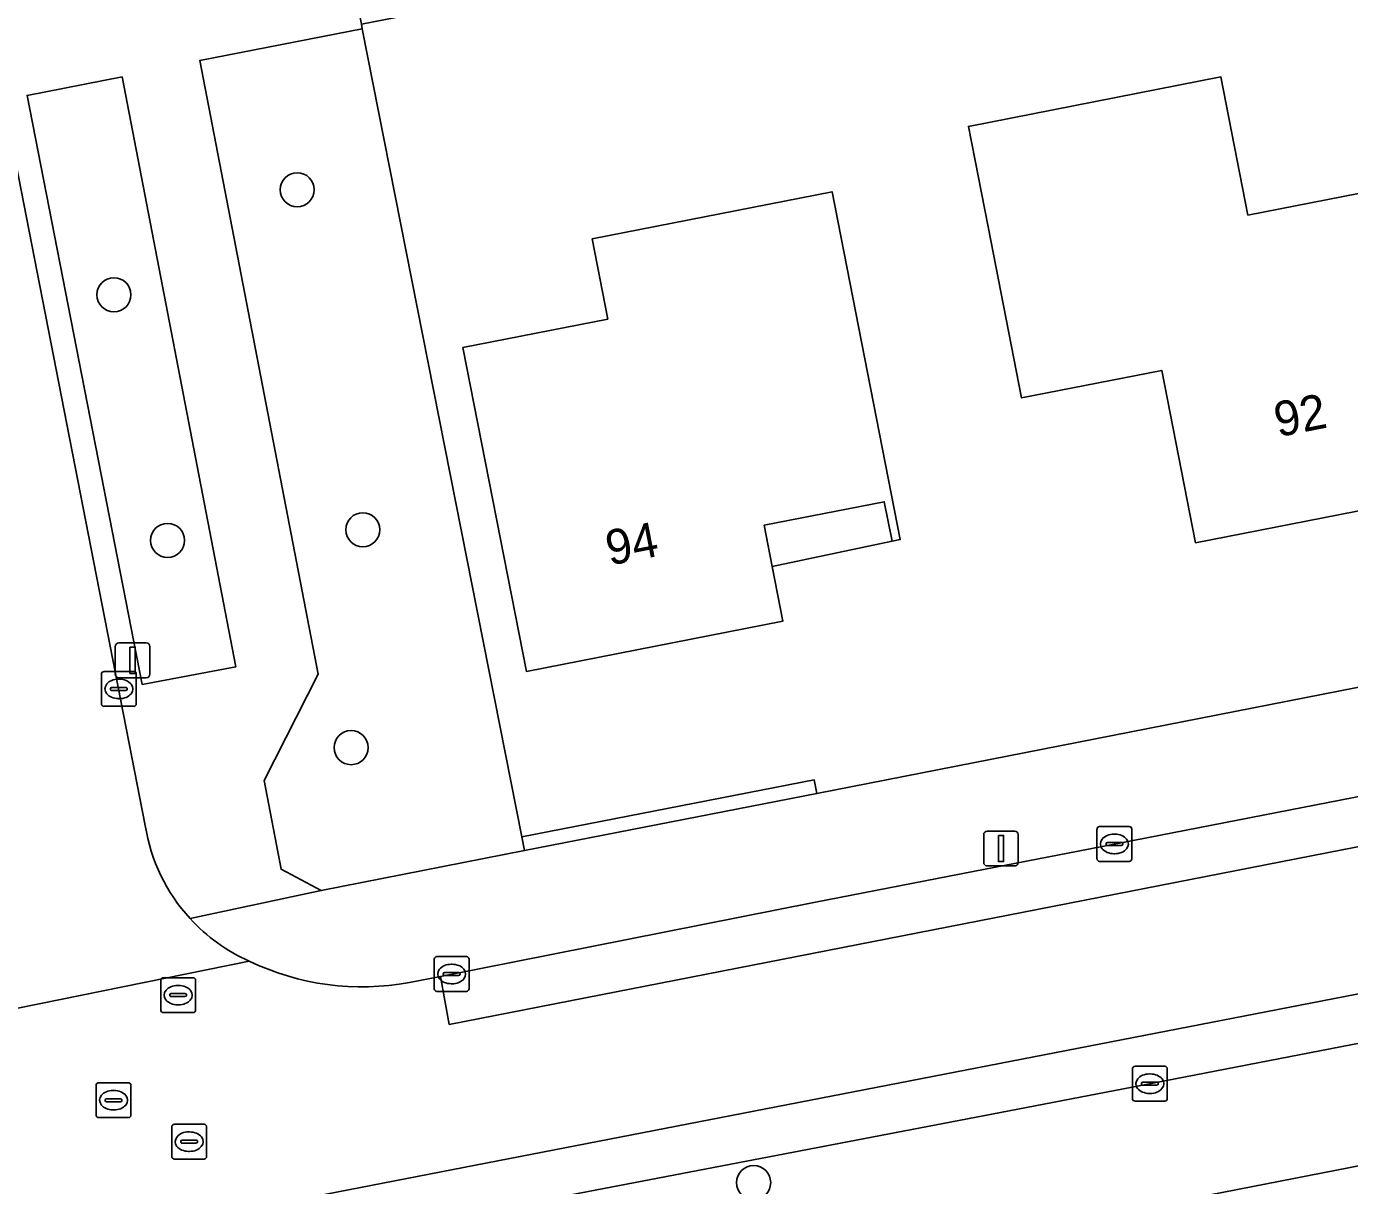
# Model space of a CAD drawing. Extents: x 157648 to 158502, y 379212 to 380938.
# Drawn here: x 158240.53 to 158278.51, y 380314.96 to 380348.23 of the extents above; entities that cross this region are included whole.
import ezdxf

# ---------------------------------------------------------------- set-up
doc = ezdxf.new("R2010")
doc.units = 0
for name, color, linetype in [('IMGEO_Boom', 7, 'Continuous'), ('IMGEO_Erf', 7, 'Continuous'), ('IMGEO_Groenvoorziening', 7, 'Continuous'), ('IMGEO_Haag', 7, 'Continuous'), ('IMGEO_Kolk', 7, 'Continuous'), ('IMGEO_Lichtmast', 7, 'Continuous'), ('IMGEO_Pand', 7, 'Continuous'), ('IMGEO_Pand_nummerreeks', 7, 'Continuous'), ('IMGEO_Pand_overbouw', 7, 'Continuous'), ('IMGEO_Rijbaan_lokaal_gesloten', 7, 'Continuous'), ('IMGEO_Rijbaan_lokaal_open', 7, 'Continuous'), ('IMGEO_Rioolput', 7, 'Continuous'), ('IMGEO_Voetpad_open', 7, 'Continuous')]:
    doc.layers.add(name, color=color, linetype=linetype)

msp = doc.modelspace()

# ---------------------------------------------------------------- linework, layer by layer
at = {"layer": 'IMGEO_Boom'}
for centre in [(158248.302, 380343.542), (158243.042, 380340.527), (158250.185, 380333.782), (158244.582, 380333.476), (158249.848, 380327.526), (158261.404, 380315.038)]:
    msp.add_circle(centre, 0.489, dxfattribs=at)
at = {"layer": 'IMGEO_Erf'}
for points in [[(158303.395, 380427.849), (158299.264, 380423.498), (158297.805, 380422.134), (158244.872, 380375.418), (158248.079, 380358.837), (158251.546, 380359.517), (158252.849, 380352.869), (158253.674, 380353.03), (158254.438, 380349.135), (158250.145, 380348.294), (158250.171, 380348.164), (158254.751, 380324.966), (158263.142, 380326.599), (158263.218, 380326.206), (158298.234, 380333.084)], [(158355.536, 380284.979), (158355.63, 380285.086), (158319.878, 380317.192), (158319.785, 380317.098), (158313.914, 380322.39), (158312.921, 380322.194), (158264.365, 380312.705), (158256.222, 380311.09), (158254.843, 380310.82), (158258.955, 380273.913), (158254.984, 380250), (158254.861, 380249.262), (158262.709, 380236.893), (158282.59, 380240.787), (158328.358, 380249.669)]]:
    msp.add_lwpolyline(points, dxfattribs=at)
for points in [[(158281.413, 380334.842), (158274.09, 380333.407), (158273.12, 380338.356), (158269.095, 380337.567), (158268.134, 380342.474), (158267.568, 380345.361), (158274.816, 380346.781), (158275.594, 380342.813), (158279.693, 380343.616), (158280.451, 380339.749)], [(158265.613, 380333.498), (158265.376, 380333.451), (158265.154, 380334.584), (158261.706, 380333.908), (158261.938, 380332.725), (158262.245, 380331.159), (158254.881, 380329.716), (158253.059, 380339.015), (158257.217, 380339.83), (158256.766, 380342.132), (158263.657, 380343.482)]]:
    msp.add_lwpolyline(points, close=True, dxfattribs=at)
at = {"layer": 'IMGEO_Groenvoorziening'}
for points in [[(158250.171, 380348.164), (158245.511, 380347.253), (158248.9, 380329.634), (158247.349, 380326.584), (158247.839, 380324.034), (158248.992, 380323.425), (158254.828, 380324.574), (158254.751, 380324.966)], [(158243.276, 380346.784), (158240.55, 380346.251), (158243.854, 380329.339), (158246.539, 380329.843)], [(158263.218, 380326.206), (158263.142, 380326.599), (158254.751, 380324.966), (158254.828, 380324.574)]]:
    msp.add_lwpolyline(points, close=True, dxfattribs=at)
at = {"layer": 'IMGEO_Haag'}
msp.add_lwpolyline([(158263.218, 380326.206), (158263.142, 380326.599), (158254.751, 380324.966), (158254.828, 380324.574)], close=True, dxfattribs=at)
at = {"layer": 'IMGEO_Kolk'}
for p, q in [((158242.757, 380329.712), (158243.609, 380329.712)), ((158242.682, 380328.786), (158242.682, 380329.638)), ((158243.17, 380329.492), (158243.195, 380329.492)), ((158243.683, 380329.638), (158243.683, 380328.786)), ((158242.941, 380329.206), (158242.941, 380329.218)), ((158243.379, 380329.169), (158242.981, 380329.169)), ((158242.984, 380329.255), (158243.382, 380329.255)), ((158243.193, 380328.932), (158243.168, 380328.932)), ((158243.425, 380329.218), (158243.425, 380329.206)), ((158243.609, 380328.712), (158242.757, 380328.712)), ((158271.26, 380324.335), (158271.26, 380325.187)), ((158271.335, 380325.261), (158272.187, 380325.261)), ((158272.261, 380325.187), (158272.261, 380324.335)), ((158271.519, 380324.755), (158271.519, 380324.767)), ((158271.562, 380324.804), (158271.96, 380324.804)), ((158271.748, 380325.041), (158271.773, 380325.041)), ((158272.003, 380324.767), (158272.003, 380324.755)), ((158271.957, 380324.718), (158271.559, 380324.718)), ((158271.771, 380324.481), (158271.746, 380324.481)), ((158272.187, 380324.261), (158271.335, 380324.261)), ((158252.235, 380320.602), (158252.235, 380321.454)), ((158252.31, 380321.528), (158253.162, 380321.528)), ((158253.236, 380321.454), (158253.236, 380320.602)), ((158252.494, 380321.022), (158252.494, 380321.034)), ((158252.932, 380320.985), (158252.534, 380320.985)), ((158252.537, 380321.071), (158252.935, 380321.071)), ((158252.723, 380321.308), (158252.748, 380321.308)), ((158252.978, 380321.034), (158252.978, 380321.022)), ((158252.746, 380320.748), (158252.721, 380320.748)), ((158253.162, 380320.528), (158252.31, 380320.528)), ((158272.276, 380317.453), (158272.276, 380318.305)), ((158272.351, 380318.379), (158273.203, 380318.379)), ((158273.277, 380318.305), (158273.277, 380317.453)), ((158272.578, 380317.922), (158272.976, 380317.922)), ((158272.764, 380318.159), (158272.789, 380318.159)), ((158272.535, 380317.873), (158272.535, 380317.885)), ((158272.973, 380317.836), (158272.575, 380317.836)), ((158272.787, 380317.599), (158272.762, 380317.599)), ((158273.019, 380317.885), (158273.019, 380317.873)), ((158273.203, 380317.379), (158272.351, 380317.379))]:
    msp.add_line(p, q, dxfattribs=at)
for points in [[(158242.757, 380329.712), (158243.609, 380329.712)], [(158242.682, 380328.786), (158242.682, 380329.638)], [(158243.683, 380329.638), (158243.683, 380328.786)], [(158243.609, 380328.712), (158242.757, 380328.712)], [(158271.26, 380324.335), (158271.26, 380325.187)], [(158271.335, 380325.261), (158272.187, 380325.261)], [(158272.261, 380325.187), (158272.261, 380324.335)], [(158272.187, 380324.261), (158271.335, 380324.261)], [(158252.235, 380320.602), (158252.235, 380321.454)], [(158252.31, 380321.528), (158253.162, 380321.528)], [(158253.236, 380321.454), (158253.236, 380320.602)], [(158253.162, 380320.528), (158252.31, 380320.528)], [(158272.276, 380317.453), (158272.276, 380318.305)], [(158272.351, 380318.379), (158273.203, 380318.379)], [(158273.277, 380318.305), (158273.277, 380317.453)], [(158273.203, 380317.379), (158272.351, 380317.379)]]:
    msp.add_lwpolyline(points, dxfattribs=at)
for centre, radius, start, end in [((158242.759, 380329.636), 0.0765, 91.552, 178.448), ((158242.759, 380329.636), 0.0765, 91.552, 178.448), ((158243.607, 380329.636), 0.0765, 1.552, 88.448), ((158243.607, 380329.636), 0.0765, 1.552, 88.448), ((158242.981, 380329.215), 0.0403, 85.8775, 175.7526), ((158242.978, 380329.205), 0.0366, 178.938, 274.7102), ((158243.382, 380329.212), 0.043, 264.8664, 352.4533), ((158243.386, 380329.217), 0.0386, 1.7309, 96.639), ((158242.759, 380328.788), 0.0765, 181.552, 268.448), ((158242.759, 380328.788), 0.0765, 181.552, 268.448), ((158243.607, 380328.788), 0.0765, 271.552, 358.448), ((158243.607, 380328.788), 0.0765, 271.552, 358.448), ((158271.337, 380325.185), 0.0765, 91.552, 178.448), ((158271.337, 380325.185), 0.0765, 91.552, 178.448), ((158272.185, 380325.185), 0.0765, 1.552, 88.448), ((158272.185, 380325.185), 0.0765, 1.552, 88.448), ((158271.559, 380324.764), 0.0403, 85.8775, 175.7526), ((158271.556, 380324.754), 0.0366, 178.938, 274.7102), ((158271.96, 380324.761), 0.043, 264.8664, 352.4533), ((158271.964, 380324.766), 0.0386, 1.7309, 96.639), ((158271.337, 380324.337), 0.0765, 181.552, 268.448), ((158271.337, 380324.337), 0.0765, 181.552, 268.448), ((158272.185, 380324.337), 0.0765, 271.552, 358.448), ((158272.185, 380324.337), 0.0765, 271.552, 358.448), ((158252.312, 380321.452), 0.0765, 91.552, 178.448), ((158252.312, 380321.452), 0.0765, 91.552, 178.448), ((158253.16, 380321.452), 0.0765, 1.552, 88.448), ((158253.16, 380321.452), 0.0765, 1.552, 88.448), ((158252.534, 380321.031), 0.0403, 85.8775, 175.7526), ((158252.531, 380321.021), 0.0366, 178.938, 274.7102), ((158252.935, 380321.028), 0.043, 264.8664, 352.4533), ((158252.939, 380321.033), 0.0386, 1.7309, 96.639), ((158252.312, 380320.604), 0.0765, 181.552, 268.448), ((158252.312, 380320.604), 0.0765, 181.552, 268.448), ((158253.16, 380320.604), 0.0765, 271.552, 358.448), ((158253.16, 380320.604), 0.0765, 271.552, 358.448), ((158272.353, 380318.303), 0.0765, 91.552, 178.448), ((158272.353, 380318.303), 0.0765, 91.552, 178.448), ((158273.201, 380318.303), 0.0765, 1.552, 88.448), ((158273.201, 380318.303), 0.0765, 1.552, 88.448), ((158272.575, 380317.882), 0.0403, 85.8775, 175.7526), ((158272.98, 380317.884), 0.0386, 1.7309, 96.639), ((158272.572, 380317.872), 0.0366, 178.938, 274.7102), ((158272.976, 380317.879), 0.043, 264.8664, 352.4533), ((158272.353, 380317.455), 0.0765, 181.552, 268.448), ((158272.353, 380317.455), 0.0765, 181.552, 268.448), ((158273.201, 380317.455), 0.0765, 271.552, 358.448), ((158273.201, 380317.455), 0.0765, 271.552, 358.448)]:
    msp.add_arc(centre, radius, start, end, dxfattribs=at)
for centre, major_axis, ratio, start_param, end_param in [((158243.169, 380329.212), (-0.387, 0.002), 0.722429, 4.712389, 7.853982), ((158243.194, 380329.212), (-0.39, 0.002), 0.717154, 1.570796, 4.712389), ((158271.747, 380324.761), (-0.387, 0.002), 0.722429, 4.712389, 7.853982), ((158271.772, 380324.761), (-0.39, 0.002), 0.717154, 1.570796, 4.712389), ((158252.722, 380321.028), (-0.387, 0.002), 0.722429, 4.712389, 7.853982), ((158252.747, 380321.028), (-0.39, 0.002), 0.717154, 1.570796, 4.712389), ((158272.763, 380317.879), (-0.387, 0.002), 0.722429, 4.712389, 7.853982), ((158272.788, 380317.879), (-0.39, 0.002), 0.717154, 1.570796, 4.712389)]:
    msp.add_ellipse(centre, major_axis=major_axis, ratio=ratio, start_param=start_param, end_param=end_param, dxfattribs=at)
at = {"layer": 'IMGEO_Lichtmast'}
for p, q in [((158243.181, 380330.532), (158243.971, 380330.532)), ((158243.971, 380330.532), (158243.181, 380330.532)), ((158243.081, 380329.632), (158243.081, 380330.432)), ((158243.081, 380330.432), (158243.081, 380329.632)), ((158244.071, 380330.432), (158244.071, 380329.632)), ((158244.071, 380329.632), (158244.071, 380330.432)), ((158243.971, 380329.532), (158243.181, 380329.532)), ((158243.181, 380329.532), (158243.971, 380329.532)), ((158268.108, 380325.129), (158268.898, 380325.129)), ((158268.898, 380325.129), (158268.108, 380325.129)), ((158268.008, 380324.229), (158268.008, 380325.029)), ((158268.008, 380325.029), (158268.008, 380324.229)), ((158268.998, 380325.029), (158268.998, 380324.229)), ((158268.998, 380324.229), (158268.998, 380325.029)), ((158268.898, 380324.129), (158268.108, 380324.129)), ((158268.108, 380324.129), (158268.898, 380324.129))]:
    msp.add_line(p, q, dxfattribs=at)
for points in [[(158243.501, 380330.407), (158243.651, 380330.407), (158243.651, 380329.657), (158243.501, 380329.657), (158243.501, 380330.407)], [(158268.428, 380325.004), (158268.578, 380325.004), (158268.578, 380324.254), (158268.428, 380324.254), (158268.428, 380325.004)]]:
    msp.add_lwpolyline(points, dxfattribs=at)
for centre, start, end in [((158243.181, 380330.432), 90, 180), ((158243.181, 380330.432), 90, 180), ((158243.971, 380330.432), 0, 90), ((158243.971, 380330.432), 360, 90), ((158243.181, 380329.632), 180, 270), ((158243.181, 380329.632), 180, 270), ((158243.971, 380329.632), 270, 0), ((158243.971, 380329.632), 270, 0), ((158268.108, 380325.029), 90, 180), ((158268.108, 380325.029), 90, 180), ((158268.898, 380325.029), 0, 90), ((158268.898, 380325.029), 360, 90), ((158268.108, 380324.229), 180, 270), ((158268.108, 380324.229), 180, 270), ((158268.898, 380324.229), 270, 0), ((158268.898, 380324.229), 270, 0)]:
    msp.add_arc(centre, 0.1, start, end, dxfattribs=at)
at = {"layer": 'IMGEO_Pand'}
for points in [[(158280.451, 380339.749), (158279.693, 380343.616), (158275.594, 380342.813), (158274.816, 380346.781), (158267.568, 380345.361), (158268.134, 380342.474), (158269.095, 380337.567), (158273.12, 380338.356), (158274.09, 380333.407), (158281.413, 380334.842)], [(158265.376, 380333.451), (158265.613, 380333.498), (158263.657, 380343.482), (158256.766, 380342.132), (158257.217, 380339.83), (158253.059, 380339.015), (158254.881, 380329.716), (158262.245, 380331.159), (158261.938, 380332.725), (158261.706, 380333.908), (158265.154, 380334.584)]]:
    msp.add_lwpolyline(points, close=True, dxfattribs=at)
at = {"layer": 'IMGEO_Pand_overbouw'}
msp.add_lwpolyline([(158265.376, 380333.451), (158265.154, 380334.584), (158261.706, 380333.908), (158261.938, 380332.725)], close=True, dxfattribs=at)
at = {"layer": 'IMGEO_Rijbaan_lokaal_gesloten'}
for points in [[(158208.15, 380306.752), (158234.449, 380311.859), (158253.417, 380315.54), (158282.223, 380321.13), (158302.352, 380325.202), (158308.481, 380327.416), (158306.936, 380331.323), (158305.918, 380330.827), (158304.148, 380330.07), (158300.886, 380329.108), (158297.379, 380328.323), (158252.667, 380319.58), (158252.411, 380320.956), (158251.522, 380320.788)], [(158292.631, 380328.824), (158276.425, 380325.668), (158272.297, 380324.864), (158267.707, 380323.97), (158263.179, 380323.088), (158252.411, 380320.956), (158252.667, 380319.58), (158297.379, 380328.323)], [(158309.051, 380326.149), (158308.481, 380327.416), (158302.352, 380325.202), (158282.223, 380321.13), (158253.417, 380315.54)], [(158246.926, 380321.399), (158237.209, 380319.425)], [(158272.265, 380317.78), (158282.495, 380319.757), (158291.127, 380321.503)], [(158267.99, 380316.953), (158272.265, 380317.78)], [(158253.663, 380314.213), (158267.99, 380316.953)], [(158253.417, 380315.54), (158234.449, 380311.859)]]:
    msp.add_lwpolyline(points, dxfattribs=at)
msp.add_arc((158250.152, 380328.074), 7.414, 244.2069, 280.6479, dxfattribs=at)
at = {"layer": 'IMGEO_Rijbaan_lokaal_open'}
for points in [[(158243.939, 380325.292), (158236.26, 380364.576)], [(158237.209, 380319.425), (158246.926, 380321.399)]]:
    msp.add_lwpolyline(points, dxfattribs=at)
for centre, radius, start, end in [((158249.012, 380326.09), 5.135, 188.9373, 222.5354), ((158249, 380326.079), 5.119, 222.5452, 246.1054)]:
    msp.add_arc(centre, radius, start, end, dxfattribs=at)
at = {"layer": 'IMGEO_Rioolput'}
for p, q in [((158244.384, 380319.995), (158244.384, 380320.847)), ((158244.459, 380320.921), (158245.311, 380320.921)), ((158244.872, 380320.701), (158244.897, 380320.701)), ((158245.385, 380320.847), (158245.385, 380319.995)), ((158244.643, 380320.415), (158244.643, 380320.427)), ((158245.081, 380320.378), (158244.683, 380320.378)), ((158244.686, 380320.464), (158245.084, 380320.464)), ((158245.127, 380320.427), (158245.127, 380320.415)), ((158245.311, 380319.921), (158244.459, 380319.921)), ((158244.895, 380320.141), (158244.87, 380320.141)), ((158242.604, 380317.905), (158243.456, 380317.905)), ((158242.529, 380316.979), (158242.529, 380317.831)), ((158243.017, 380317.685), (158243.042, 380317.685)), ((158243.53, 380317.831), (158243.53, 380316.979)), ((158242.788, 380317.399), (158242.788, 380317.411)), ((158243.226, 380317.362), (158242.828, 380317.362)), ((158242.831, 380317.448), (158243.229, 380317.448)), ((158243.272, 380317.411), (158243.272, 380317.399)), ((158243.456, 380316.905), (158242.604, 380316.905)), ((158243.04, 380317.125), (158243.015, 380317.125)), ((158244.7, 380315.789), (158244.7, 380316.641)), ((158244.775, 380316.715), (158245.627, 380316.715)), ((158245.188, 380316.495), (158245.213, 380316.495)), ((158245.701, 380316.641), (158245.701, 380315.789)), ((158244.959, 380316.209), (158244.959, 380316.221)), ((158245.397, 380316.172), (158244.999, 380316.172)), ((158245.002, 380316.258), (158245.4, 380316.258)), ((158245.443, 380316.221), (158245.443, 380316.209)), ((158245.627, 380315.715), (158244.775, 380315.715)), ((158245.211, 380315.935), (158245.186, 380315.935))]:
    msp.add_line(p, q, dxfattribs=at)
for points in [[(158244.384, 380319.995), (158244.384, 380320.847)], [(158244.459, 380320.921), (158245.311, 380320.921)], [(158245.385, 380320.847), (158245.385, 380319.995)], [(158245.311, 380319.921), (158244.459, 380319.921)], [(158242.604, 380317.905), (158243.456, 380317.905)], [(158242.529, 380316.979), (158242.529, 380317.831)], [(158243.53, 380317.831), (158243.53, 380316.979)], [(158243.456, 380316.905), (158242.604, 380316.905)], [(158244.7, 380315.789), (158244.7, 380316.641)], [(158244.775, 380316.715), (158245.627, 380316.715)], [(158245.701, 380316.641), (158245.701, 380315.789)], [(158245.627, 380315.715), (158244.775, 380315.715)]]:
    msp.add_lwpolyline(points, dxfattribs=at)
for centre, radius, start, end in [((158244.461, 380320.845), 0.0765, 91.552, 178.448), ((158244.461, 380320.845), 0.0765, 91.552, 178.448), ((158245.309, 380320.845), 0.0765, 1.552, 88.448), ((158245.309, 380320.845), 0.0765, 1.552, 88.448), ((158244.683, 380320.424), 0.0403, 85.8775, 175.7526), ((158244.68, 380320.414), 0.0366, 178.938, 274.7102), ((158245.084, 380320.421), 0.043, 264.8664, 352.4533), ((158245.088, 380320.426), 0.0386, 1.7309, 96.639), ((158244.461, 380319.997), 0.0765, 181.552, 268.448), ((158244.461, 380319.997), 0.0765, 181.552, 268.448), ((158245.309, 380319.997), 0.0765, 271.552, 358.448), ((158245.309, 380319.997), 0.0765, 271.552, 358.448), ((158242.606, 380317.829), 0.0765, 91.552, 178.448), ((158242.606, 380317.829), 0.0765, 91.552, 178.448), ((158243.454, 380317.829), 0.0765, 1.552, 88.448), ((158243.454, 380317.829), 0.0765, 1.552, 88.448), ((158242.828, 380317.408), 0.0403, 85.8775, 175.7526), ((158242.825, 380317.398), 0.0366, 178.938, 274.7102), ((158243.229, 380317.405), 0.043, 264.8664, 352.4533), ((158243.233, 380317.41), 0.0386, 1.7309, 96.639), ((158242.606, 380316.981), 0.0765, 181.552, 268.448), ((158242.606, 380316.981), 0.0765, 181.552, 268.448), ((158243.454, 380316.981), 0.0765, 271.552, 358.448), ((158243.454, 380316.981), 0.0765, 271.552, 358.448), ((158244.777, 380316.639), 0.0765, 91.552, 178.448), ((158244.777, 380316.639), 0.0765, 91.552, 178.448), ((158245.625, 380316.639), 0.0765, 1.552, 88.448), ((158245.625, 380316.639), 0.0765, 1.552, 88.448), ((158244.999, 380316.218), 0.0403, 85.8775, 175.7526), ((158244.996, 380316.208), 0.0366, 178.938, 274.7102), ((158245.4, 380316.215), 0.043, 264.8664, 352.4533), ((158245.404, 380316.22), 0.0386, 1.7309, 96.639), ((158244.777, 380315.791), 0.0765, 181.552, 268.448), ((158244.777, 380315.791), 0.0765, 181.552, 268.448), ((158245.625, 380315.791), 0.0765, 271.552, 358.448), ((158245.625, 380315.791), 0.0765, 271.552, 358.448)]:
    msp.add_arc(centre, radius, start, end, dxfattribs=at)
for centre, major_axis, ratio, start_param, end_param in [((158244.871, 380320.421), (-0.387, 0.002), 0.722429, 4.712389, 7.853982), ((158244.896, 380320.421), (-0.39, 0.002), 0.717154, 1.570796, 4.712389), ((158243.016, 380317.405), (-0.387, 0.002), 0.722429, 4.712389, 7.853982), ((158243.041, 380317.405), (-0.39, 0.002), 0.717154, 1.570796, 4.712389), ((158245.187, 380316.215), (-0.387, 0.002), 0.722429, 4.712389, 7.853982), ((158245.212, 380316.215), (-0.39, 0.002), 0.717154, 1.570796, 4.712389)]:
    msp.add_ellipse(centre, major_axis=major_axis, ratio=ratio, start_param=start_param, end_param=end_param, dxfattribs=at)
at = {"layer": 'IMGEO_Voetpad_open'}
for points in [[(158250.171, 380348.164), (158250.145, 380348.294), (158249.854, 380349.782), (158245.202, 380348.864), (158240.774, 380371.801), (158240.377, 380372.25), (158238.294, 380370.403)], [(158236.26, 380364.576), (158243.939, 380325.292)], [(158245.228, 380322.618), (158248.992, 380323.425), (158247.839, 380324.034), (158247.349, 380326.584), (158248.9, 380329.634), (158245.511, 380347.253), (158250.171, 380348.164)], [(158298.234, 380333.084), (158263.218, 380326.206), (158254.828, 380324.574), (158248.992, 380323.425), (158245.228, 380322.618)], [(158251.522, 380320.788), (158252.411, 380320.956), (158263.179, 380323.088), (158267.707, 380323.97), (158272.297, 380324.864), (158276.425, 380325.668), (158292.631, 380328.824), (158296.448, 380329.568), (158296.582, 380329.594), (158296.844, 380329.642), (158297.106, 380329.691)], [(158241.64, 380308.242), (158247.042, 380309.288), (158249.246, 380309.722), (158254.843, 380310.82), (158256.222, 380311.09), (158264.365, 380312.705), (158312.921, 380322.194), (158313.914, 380322.39), (158316.461, 380324.918), (158315.578, 380325.699)], [(158302.731, 380323.85), (158297.03, 380322.697), (158291.127, 380321.503), (158282.495, 380319.757), (158272.265, 380317.78), (158267.99, 380316.953), (158253.663, 380314.213), (158236.263, 380310.779), (158234.715, 380310.488), (158231.813, 380309.91), (158196.789, 380303.085), (158190.936, 380301.977), (158182.046, 380300.295), (158181.583, 380300.207), (158174.809, 380298.869), (158168.769, 380297.676), (158152.391, 380294.441), (158150.782, 380294.149)]]:
    msp.add_lwpolyline(points, dxfattribs=at)
msp.add_lwpolyline([(158243.276, 380346.784), (158246.539, 380329.843), (158243.854, 380329.339), (158240.55, 380346.251)], close=True, dxfattribs=at)
for centre, radius, start, end in [((158249.012, 380326.09), 5.135, 188.9373, 222.5354), ((158249, 380326.079), 5.119, 222.5452, 246.1054), ((158250.152, 380328.074), 7.414, 244.2069, 280.6479)]:
    msp.add_arc(centre, radius, start, end, dxfattribs=at)

# ---------------------------------------------------------------- texts
at = {"layer": 'IMGEO_Pand_nummerreeks'}
for s, rotation, p in [('92', 11.0871, (158276.454, 380336.437)), ('94', 11.0868, (158257.267, 380332.751))]:
    msp.add_text(s, height=1, rotation=rotation, dxfattribs=at).set_placement(p)

doc.saveas('drawing.dxf')
